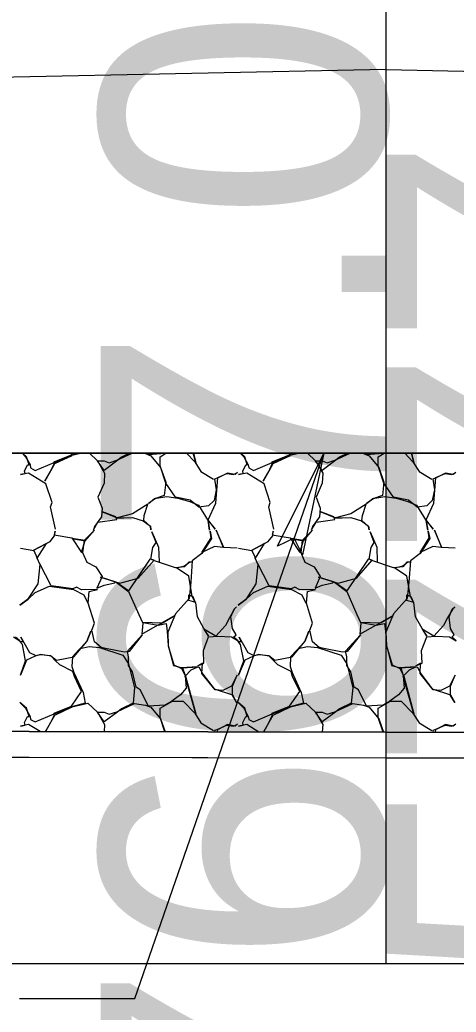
# Model space of a CAD drawing. Extents: x 1574 to 14903, y 7971 to 16537.
# Drawn here: x 4796.41 to 4800.69, y 11499.52 to 11509.25 of the extents above; entities that cross this region are included whole.
import ezdxf

# ---------------------------------------------------------------- set-up
doc = ezdxf.new("R2010")
doc.units = 0
for name, color, linetype in [('DESIGN - EARTHWORK - Shapes', 7, 'Continuous'), ('DESIGN - SHEET - Light Grid', 7, 'Continuous'), ('DESIGN - TRANSPORTATION - Proposed Layout Patterning', 7, 'Continuous'), ('DESIGN - TYPICAL - Finished Grade and Subgrade', 7, 'Continuous'), ('DESIGN - TYPICAL - Slope Tie Text', 7, 'Continuous'), ('SURVEY - GROUND - Bottom of Topsoil Layer', 7, 'Continuous'), ('SURVEY - GROUND - Top of Ground', 7, 'Continuous')]:
    doc.layers.add(name, color=color, linetype=linetype)

msp = doc.modelspace()

# ---------------------------------------------------------------- linework, layer by layer
at = {"layer": 'DESIGN - EARTHWORK - Shapes'}
msp.add_lwpolyline([(4787.7464, 11502.0381), (4800, 11502.0155), (4813.5039, 11501.9905), (4814.2135, 11501.9747), (4819.7045, 11505.8672), (4820.2167, 11506.2227), (4821.1219, 11506.6969), (4825.6996, 11508.5324), (4826.5247, 11508.647), (4826.5247, 11508.897), (4825.6996, 11508.7824), (4821.1219, 11506.9469), (4820.2167, 11506.4727), (4819.7045, 11506.1172), (4818.1285, 11505), (4814.2135, 11502.2247), (4813.5039, 11502.2405), (4800, 11502.2655), (4787.7464, 11502.2881)], dxfattribs=at)
msp.add_lwpolyline([(4787.7464, 11502.2881), (4800, 11502.2655), (4813.5039, 11502.2405), (4814.2135, 11502.2247), (4818.1285, 11505), (4766.8294, 11505), (4761.3854, 11502.278), (4772.5653, 11501.9398), (4776.2343, 11502.084), (4778.9681, 11502.2036), (4779.4189, 11502.1975), (4783.5033, 11502.2831), (4784.9881, 11502.2933), (4786.5306, 11502.1327)], close=True, dxfattribs=at)
at = {"layer": 'DESIGN - SHEET - Light Grid'}
for p, q in [((4800, 11500), (4800, 11532.401)), ((4500, 11500), (4800, 11500)), ((4800, 11500), (5100, 11500))]:
    msp.add_line(p, q, dxfattribs=at)
at = {"layer": 'DESIGN - TRANSPORTATION - Proposed Layout Patterning'}
msp.add_line((4818.1285, 11505), (4766.8294, 11505), dxfattribs=at)
for points in [[(4796.7582, 11504.2564), (4796.7082, 11504.4764), (4796.7232, 11504.5164), (4796.6632, 11504.7014), (4796.4932, 11504.8064), (4796.4132, 11504.7914), (4796.4582, 11504.8014), (4796.4532, 11504.8264), (4796.4832, 11504.8864), (4796.4982, 11504.8864), (4796.4732, 11504.9664), (4796.4335, 11505)], [(4796.4296, 11505), (4796.4632, 11504.9664), (4796.5082, 11504.8864), (4796.5132, 11504.8564), (4796.5582, 11504.8314), (4796.7432, 11504.9114), (4796.9182, 11504.9764), (4796.7482, 11504.8964), (4796.7082, 11504.8264), (4796.6532, 11504.7264), (4796.7082, 11504.8214), (4796.7432, 11504.8964), (4796.7432, 11504.9164), (4796.9132, 11504.9864), (4796.9225, 11505)], [(4796.9872, 11505), (4796.9182, 11504.9814), (4797.0005, 11505)], [(4797.0905, 11505), (4797.1682, 11504.9264), (4797.2382, 11504.8064), (4797.2332, 11504.7064), (4797.1732, 11504.5714), (4797.2132, 11504.4614), (4797.2082, 11504.3764), (4797.1382, 11504.2814), (4797.1282, 11504.2514), (4797.1732, 11504.3264), (4797.3582, 11504.3514), (4797.3482, 11504.3764), (4797.2182, 11504.4264), (4797.3632, 11504.3664), (4797.4282, 11504.3664), (4797.5132, 11504.3714), (4797.6182, 11504.3364), (4797.6882, 11504.2864), (4797.6932, 11504.2514), (4797.6882, 11504.2814), (4797.6232, 11504.3414), (4797.6282, 11504.3914), (4797.6632, 11504.5014), (4797.5132, 11504.4064), (4797.3632, 11504.3664)], [(4797.4839, 11505), (4797.4032, 11504.9614), (4797.3682, 11504.9314), (4797.2332, 11504.8314), (4797.1682, 11504.9264), (4797.2332, 11504.9264), (4797.2832, 11504.9064), (4797.3582, 11504.9314), (4797.5082, 11505)], [(4797.613, 11505), (4797.6382, 11504.9964), (4797.6932, 11504.9764), (4797.7882, 11504.8614), (4797.8382, 11504.7164), (4797.8232, 11504.5864), (4797.7382, 11504.5564), (4797.6682, 11504.5064), (4797.7282, 11504.5564), (4797.8482, 11504.5764), (4797.9582, 11504.5614), (4798.0732, 11504.5264), (4798.1582, 11504.4914), (4798.2532, 11504.3364), (4798.2682, 11504.2464), (4798.2532, 11504.3414), (4798.3232, 11504.2564), (4798.2532, 11504.3464), (4798.3282, 11504.5114), (4798.3482, 11504.7614), (4798.4382, 11504.8014), (4798.5032, 11504.7914), (4798.5432, 11504.8114), (4798.5182, 11504.7914), (4798.4432, 11504.8064), (4798.3582, 11504.7614), (4798.3182, 11504.7464), (4798.3332, 11504.6414), (4798.3132, 11504.5364), (4798.2582, 11504.4864), (4798.1632, 11504.4714), (4798.0782, 11504.5414), (4797.9332, 11504.5714), (4797.8382, 11504.7064), (4797.7832, 11504.8764), (4797.7832, 11504.9664), (4797.8408, 11505)], [(4797.8345, 11505), (4797.8282, 11504.9964), (4797.6682, 11504.9864), (4797.6614, 11505)], [(4798.0431, 11505), (4798.1232, 11504.9164), (4798.1832, 11504.8214), (4798.3082, 11504.7464)], [(4798.1092, 11505), (4798.1332, 11504.9114), (4798.108, 11505)], [(4798.8982, 11504.2564), (4798.8482, 11504.4764), (4798.8632, 11504.5164), (4798.8032, 11504.7014), (4798.6332, 11504.8064), (4798.5532, 11504.7914), (4798.5982, 11504.8014), (4798.5932, 11504.8264), (4798.6232, 11504.8864), (4798.6382, 11504.8864), (4798.6132, 11504.9664), (4798.5735, 11505)], [(4798.5696, 11505), (4798.6032, 11504.9664), (4798.6482, 11504.8864), (4798.6532, 11504.8564), (4798.6982, 11504.8314), (4798.8832, 11504.9114), (4799.0582, 11504.9764), (4798.8882, 11504.8964), (4798.8482, 11504.8264), (4798.7932, 11504.7264), (4798.8482, 11504.8214), (4798.8832, 11504.8964), (4798.8832, 11504.9164), (4799.0532, 11504.9864), (4799.0625, 11505)], [(4799.1272, 11505), (4799.0582, 11504.9814), (4799.1405, 11505)], [(4799.2305, 11505), (4799.3082, 11504.9264), (4799.3782, 11504.8064), (4799.3732, 11504.7064), (4799.3132, 11504.5714), (4799.3532, 11504.4614), (4799.3482, 11504.3764), (4799.2782, 11504.2814), (4799.2682, 11504.2514), (4799.3132, 11504.3264), (4799.4982, 11504.3514), (4799.4882, 11504.3764), (4799.3582, 11504.4264), (4799.5032, 11504.3664), (4799.5682, 11504.3664), (4799.6532, 11504.3714), (4799.7582, 11504.3364), (4799.8282, 11504.2864), (4799.8332, 11504.2514), (4799.8282, 11504.2814), (4799.7632, 11504.3414), (4799.7682, 11504.3914), (4799.8032, 11504.5014), (4799.6532, 11504.4064), (4799.5032, 11504.3664)], [(4799.6239, 11505), (4799.5432, 11504.9614), (4799.5082, 11504.9314), (4799.3732, 11504.8314), (4799.3082, 11504.9264), (4799.3732, 11504.9264), (4799.4232, 11504.9064), (4799.4982, 11504.9314), (4799.6482, 11505)], [(4799.753, 11505), (4799.7782, 11504.9964), (4799.8332, 11504.9764), (4799.9282, 11504.8614), (4799.9782, 11504.7164), (4799.9632, 11504.5864), (4799.8782, 11504.5564), (4799.8082, 11504.5064), (4799.8682, 11504.5564), (4799.9882, 11504.5764), (4800.0982, 11504.5614), (4800.2132, 11504.5264), (4800.2982, 11504.4914), (4800.3932, 11504.3364), (4800.4082, 11504.2464), (4800.3932, 11504.3414), (4800.4632, 11504.2564), (4800.3932, 11504.3464), (4800.4682, 11504.5114), (4800.4882, 11504.7614), (4800.5782, 11504.8014), (4800.6432, 11504.7914), (4800.6832, 11504.8114), (4800.6582, 11504.7914), (4800.5832, 11504.8064), (4800.4982, 11504.7614), (4800.4582, 11504.7464), (4800.4732, 11504.6414), (4800.4532, 11504.5364), (4800.3982, 11504.4864), (4800.3032, 11504.4714), (4800.2182, 11504.5414), (4800.0732, 11504.5714), (4799.9782, 11504.7064), (4799.9232, 11504.8764), (4799.9232, 11504.9664), (4799.9808, 11505)], [(4799.9745, 11505), (4799.9682, 11504.9964), (4799.8082, 11504.9864), (4799.8014, 11505)], [(4800.1831, 11505), (4800.2632, 11504.9164), (4800.3232, 11504.8214), (4800.4482, 11504.7464)], [(4800.2492, 11505), (4800.2732, 11504.9114), (4800.248, 11505)], [(4796.4132, 11504.0714), (4796.5432, 11504.0464), (4796.5782, 11503.9714), (4796.6682, 11504.1164), (4796.5382, 11504.0464), (4796.7032, 11504.1364), (4796.7482, 11504.1914), (4796.7532, 11504.2364), (4796.7432, 11504.2014), (4796.9182, 11504.1714), (4797.0132, 11504.0264), (4797.0482, 11504.1464), (4796.9182, 11504.1664), (4797.0482, 11504.1414), (4797.1382, 11504.2464), (4797.0382, 11504.1464), (4797.0232, 11504.0264), (4797.0632, 11503.9314), (4797.1532, 11503.8864), (4797.2132, 11503.7914), (4797.1632, 11503.6764), (4797.2332, 11503.7064), (4797.3382, 11503.7314), (4797.3432, 11503.7414), (4797.1982, 11503.7864), (4797.3882, 11503.7264), (4797.5682, 11503.7764), (4797.7232, 11503.9514), (4797.6832, 11503.9614), (4797.4732, 11503.6514), (4797.3532, 11503.7364), (4797.4732, 11503.6464), (4797.5732, 11503.4214), (4797.6132, 11503.3364), (4797.6032, 11503.2264), (4797.7582, 11503.3164), (4797.8132, 11503.3414), (4797.9282, 11503.4114), (4797.7982, 11503.3364), (4797.6132, 11503.3414), (4797.7632, 11503.3164), (4797.8432, 11503.3314), (4797.8532, 11503.2564), (4797.8632, 11503.1164), (4797.9132, 11502.9214), (4798.0032, 11502.8964), (4798.0282, 11502.8214), (4798.0382, 11502.6964), (4797.9832, 11502.6314), (4797.8982, 11502.5714), (4797.8282, 11502.5314), (4797.6682, 11502.5214), (4797.5882, 11502.6814), (4797.5482, 11502.7064), (4797.5132, 11502.8564), (4797.4732, 11502.9214), (4797.4732, 11503.0064), (4797.4632, 11503.0614), (4797.6082, 11503.2214), (4797.4782, 11503.0564), (4797.4332, 11503.0514), (4797.2482, 11503.0864), (4797.2032, 11503.0964), (4797.1382, 11503.1514), (4797.1132, 11503.2664), (4797.1382, 11503.3364), (4797.0782, 11503.5314), (4797.0882, 11503.6464), (4797.1682, 11503.6664), (4797.0132, 11503.6614), (4796.9632, 11503.6864), (4796.9282, 11503.6714), (4796.7132, 11503.7014), (4796.6032, 11503.9164), (4796.5732, 11503.9764), (4796.6032, 11503.9114), (4796.5832, 11503.7214), (4796.4832, 11503.5664), (4796.4082, 11503.5114), (4796.4882, 11503.5714), (4796.5582, 11503.6364), (4796.6982, 11503.6964), (4796.9332, 11503.6664), (4797.0332, 11503.6114), (4797.0732, 11503.5314)], [(4798.5382, 11504.0714), (4798.4082, 11504.0764), (4798.3332, 11504.2464), (4798.4032, 11504.0764), (4798.3182, 11504.0864), (4798.1932, 11504.0264), (4798.2832, 11504.1714), (4798.2732, 11504.2364), (4798.2882, 11504.1664), (4798.1932, 11504.0164), (4798.0982, 11503.9464), (4798.0832, 11503.7364), (4798.0682, 11503.5764), (4797.9332, 11503.4264), (4797.8582, 11503.2464), (4797.8632, 11503.1114), (4797.9182, 11502.9264), (4797.9932, 11502.8914), (4798.0332, 11502.8164), (4798.1332, 11502.4464), (4798.0282, 11502.8164), (4798.0882, 11502.8764), (4798.1532, 11502.9064), (4797.9882, 11502.8964), (4798.1632, 11502.9064), (4798.2032, 11502.8364), (4798.3132, 11502.6914), (4798.4932, 11502.6314), (4798.5332, 11502.5564), (4798.4932, 11502.6264), (4798.4932, 11502.7164), (4798.5382, 11502.8264), (4798.4832, 11502.7164), (4798.3982, 11502.6764), (4798.3232, 11502.6814), (4798.1932, 11502.8414), (4798.1982, 11502.9414), (4798.1532, 11502.9164), (4798.2132, 11502.9414), (4798.2082, 11503.0664), (4798.2582, 11503.2014), (4798.3482, 11503.2064), (4798.4832, 11503.2014), (4798.5482, 11503.1614), (4798.5032, 11503.1964), (4798.5282, 11503.2214), (4798.4932, 11503.2814), (4798.4782, 11503.3964), (4798.5082, 11503.4714), (4798.5332, 11503.4964), (4798.5132, 11503.4764), (4798.4632, 11503.3864), (4798.4232, 11503.3114), (4798.3282, 11503.2064), (4798.2132, 11503.2764), (4798.2582, 11503.2064), (4798.2132, 11503.2814), (4798.1482, 11503.3964), (4798.1332, 11503.5364), (4798.0632, 11503.5564), (4798.0632, 11503.6114), (4798.1032, 11503.5964), (4798.1282, 11503.5364), (4798.0982, 11503.5964), (4798.0632, 11503.7964), (4797.9432, 11503.8764), (4798.0232, 11503.8964), (4798.0732, 11503.9364), (4798.0982, 11503.9314), (4798.0632, 11503.9314), (4798.0232, 11503.8864), (4797.9332, 11503.8764), (4797.7282, 11503.9464), (4797.6932, 11503.9614), (4797.7132, 11504.0764), (4797.7432, 11504.1264), (4797.7032, 11504.2314), (4797.7682, 11504.0814), (4797.7732, 11503.9364)], [(4798.5532, 11504.0714), (4798.6832, 11504.0464), (4798.7182, 11503.9714), (4798.8082, 11504.1164), (4798.6782, 11504.0464), (4798.8432, 11504.1364), (4798.8882, 11504.1914), (4798.8932, 11504.2364), (4798.8832, 11504.2014), (4799.0582, 11504.1714), (4799.1532, 11504.0264), (4799.1882, 11504.1464), (4799.0582, 11504.1664), (4799.1882, 11504.1414), (4799.2782, 11504.2464), (4799.1782, 11504.1464), (4799.1632, 11504.0264), (4799.2032, 11503.9314), (4799.2932, 11503.8864), (4799.3532, 11503.7914), (4799.3032, 11503.6764), (4799.3732, 11503.7064), (4799.4782, 11503.7314), (4799.4832, 11503.7414), (4799.3382, 11503.7864), (4799.5282, 11503.7264), (4799.7082, 11503.7764), (4799.8632, 11503.9514), (4799.8232, 11503.9614), (4799.6132, 11503.6514), (4799.4932, 11503.7364), (4799.6132, 11503.6464), (4799.7132, 11503.4214), (4799.7532, 11503.3364), (4799.7432, 11503.2264), (4799.8982, 11503.3164), (4799.9532, 11503.3414), (4800.0682, 11503.4114), (4799.9382, 11503.3364), (4799.7532, 11503.3414), (4799.9032, 11503.3164), (4799.9832, 11503.3314), (4799.9932, 11503.2564), (4800.0032, 11503.1164), (4800.0532, 11502.9214), (4800.1432, 11502.8964), (4800.1682, 11502.8214), (4800.1782, 11502.6964), (4800.1232, 11502.6314), (4800.0382, 11502.5714), (4799.9682, 11502.5314), (4799.8082, 11502.5214), (4799.7282, 11502.6814), (4799.6882, 11502.7064), (4799.6532, 11502.8564), (4799.6132, 11502.9214), (4799.6132, 11503.0064), (4799.6032, 11503.0614), (4799.7482, 11503.2214), (4799.6182, 11503.0564), (4799.5732, 11503.0514), (4799.3882, 11503.0864), (4799.3432, 11503.0964), (4799.2782, 11503.1514), (4799.2532, 11503.2664), (4799.2782, 11503.3364), (4799.2182, 11503.5314), (4799.2282, 11503.6464), (4799.3082, 11503.6664), (4799.1532, 11503.6614), (4799.1032, 11503.6864), (4799.0682, 11503.6714), (4798.8532, 11503.7014), (4798.7432, 11503.9164), (4798.7132, 11503.9764), (4798.7432, 11503.9114), (4798.7232, 11503.7214), (4798.6232, 11503.5664), (4798.5482, 11503.5114), (4798.6282, 11503.5714), (4798.6982, 11503.6364), (4798.8382, 11503.6964), (4799.0732, 11503.6664), (4799.1732, 11503.6114), (4799.2132, 11503.5314)], [(4800.6782, 11504.0714), (4800.5482, 11504.0764), (4800.4732, 11504.2464), (4800.5432, 11504.0764), (4800.4582, 11504.0864), (4800.3332, 11504.0264), (4800.4232, 11504.1714), (4800.4132, 11504.2364), (4800.4282, 11504.1664), (4800.3332, 11504.0164), (4800.2382, 11503.9464), (4800.2232, 11503.7364), (4800.2082, 11503.5764), (4800.0732, 11503.4264), (4799.9982, 11503.2464), (4800.0032, 11503.1114), (4800.0582, 11502.9264), (4800.1332, 11502.8914), (4800.1732, 11502.8164), (4800.2732, 11502.4464), (4800.1682, 11502.8164), (4800.2282, 11502.8764), (4800.2932, 11502.9064), (4800.1282, 11502.8964), (4800.3032, 11502.9064), (4800.3432, 11502.8364), (4800.4532, 11502.6914), (4800.6332, 11502.6314), (4800.6732, 11502.5564), (4800.6332, 11502.6264), (4800.6332, 11502.7164), (4800.6782, 11502.8264), (4800.6232, 11502.7164), (4800.5382, 11502.6764), (4800.4632, 11502.6814), (4800.3332, 11502.8414), (4800.3382, 11502.9414), (4800.2932, 11502.9164), (4800.3532, 11502.9414), (4800.3482, 11503.0664), (4800.3982, 11503.2014), (4800.4882, 11503.2064), (4800.6232, 11503.2014), (4800.6882, 11503.1614), (4800.6432, 11503.1964), (4800.6682, 11503.2214), (4800.6332, 11503.2814), (4800.6182, 11503.3964), (4800.6482, 11503.4714), (4800.6732, 11503.4964), (4800.6532, 11503.4764), (4800.6032, 11503.3864), (4800.5632, 11503.3114), (4800.4682, 11503.2064), (4800.3532, 11503.2764), (4800.3982, 11503.2064), (4800.3532, 11503.2814), (4800.2882, 11503.3964), (4800.2732, 11503.5364), (4800.2032, 11503.5564), (4800.2032, 11503.6114), (4800.2432, 11503.5964), (4800.2682, 11503.5364), (4800.2382, 11503.5964), (4800.2032, 11503.7964), (4800.0832, 11503.8764), (4800.1632, 11503.8964), (4800.2132, 11503.9364), (4800.2382, 11503.9314), (4800.2032, 11503.9314), (4800.1632, 11503.8864), (4800.0732, 11503.8764), (4799.8682, 11503.9464), (4799.8332, 11503.9614), (4799.8532, 11504.0764), (4799.8832, 11504.1264), (4799.8432, 11504.2314), (4799.9082, 11504.0814), (4799.9132, 11503.9364)], [(4796.6591, 11502.2716), (4796.7082, 11502.3564), (4796.7432, 11502.4314), (4796.7432, 11502.4514), (4796.9132, 11502.5214), (4797.0132, 11502.6664), (4796.9432, 11502.8114), (4796.9282, 11502.8614), (4796.7982, 11502.9264), (4796.7582, 11502.9664), (4796.7132, 11503.0114), (4796.6082, 11503.0264), (4796.5582, 11503.0114), (4796.4732, 11502.9714), (4796.4132, 11502.8264), (4796.4632, 11502.9664), (4796.4332, 11503.1264), (4796.4082, 11503.1564), (4796.4382, 11503.1564), (4796.4182, 11503.1964), (4796.5032, 11503.0464), (4796.5632, 11503.0164), (4796.6132, 11503.0264), (4796.7082, 11503.0164), (4796.7682, 11502.9714), (4796.9382, 11503.0064), (4797.0632, 11503.1564), (4797.1032, 11503.2564), (4797.0632, 11503.1564), (4796.9832, 11503.0714), (4796.9232, 11503.0064), (4796.9182, 11502.9114), (4796.9382, 11502.8514), (4797.0282, 11502.6564), (4797.0482, 11502.5514), (4796.9182, 11502.5164), (4797.0732, 11502.5514), (4797.1682, 11502.4614), (4797.2382, 11502.3414), (4797.2346, 11502.2706)], [(4798.7968, 11502.2677), (4798.8482, 11502.3564), (4798.8832, 11502.4314), (4798.8832, 11502.4514), (4799.0532, 11502.5214), (4799.1532, 11502.6664), (4799.0832, 11502.8114), (4799.0682, 11502.8614), (4798.9382, 11502.9264), (4798.8982, 11502.9664), (4798.8532, 11503.0114), (4798.7482, 11503.0264), (4798.6982, 11503.0114), (4798.6132, 11502.9714), (4798.5532, 11502.8264), (4798.6032, 11502.9664), (4798.5732, 11503.1264), (4798.5482, 11503.1564), (4798.5782, 11503.1564), (4798.5582, 11503.1964), (4798.6432, 11503.0464), (4798.7032, 11503.0164), (4798.7532, 11503.0264), (4798.8482, 11503.0164), (4798.9082, 11502.9714), (4799.0782, 11503.0064), (4799.2032, 11503.1564), (4799.2432, 11503.2564), (4799.2032, 11503.1564), (4799.1232, 11503.0714), (4799.0632, 11503.0064), (4799.0582, 11502.9114), (4799.0782, 11502.8514), (4799.1682, 11502.6564), (4799.1882, 11502.5514), (4799.0582, 11502.5164), (4799.2132, 11502.5514), (4799.3082, 11502.4614), (4799.3782, 11502.3414), (4799.3744, 11502.2666)], [(4796.3432, 11503.2014), (4796.4082, 11503.1614), (4796.3632, 11503.1964)], [(4796.9982, 11503.0864), (4797.0882, 11503.1064), (4797.1882, 11503.0964), (4797.4182, 11503.0214), (4797.4732, 11502.9364), (4797.5332, 11502.7014), (4797.5182, 11502.5514), (4797.4032, 11502.4964), (4797.3682, 11502.4664), (4797.2332, 11502.3664), (4797.1682, 11502.4614), (4797.2332, 11502.4614), (4797.2832, 11502.4414), (4797.3582, 11502.4664), (4797.5332, 11502.5464), (4797.6382, 11502.5314), (4797.6932, 11502.5114), (4797.7882, 11502.3964), (4797.8319, 11502.2695)], [(4799.1382, 11503.0864), (4799.2282, 11503.1064), (4799.3282, 11503.0964), (4799.5582, 11503.0214), (4799.6132, 11502.9364), (4799.6732, 11502.7014), (4799.6582, 11502.5514), (4799.5432, 11502.4964), (4799.5082, 11502.4664), (4799.3732, 11502.3664), (4799.3082, 11502.4614), (4799.3732, 11502.4614), (4799.4232, 11502.4414), (4799.4982, 11502.4664), (4799.6732, 11502.5464), (4799.7782, 11502.5314), (4799.8332, 11502.5114), (4799.9282, 11502.3964), (4799.9733, 11502.2655)], [(4797.8291, 11502.2695), (4797.7832, 11502.4114), (4797.7832, 11502.5014), (4797.9032, 11502.5714), (4798.0082, 11502.5714), (4798.1232, 11502.4514), (4798.1832, 11502.3564), (4798.3082, 11502.2814)], [(4799.9704, 11502.2655), (4799.9232, 11502.4114), (4799.9232, 11502.5014), (4800.0432, 11502.5714), (4800.1482, 11502.5714), (4800.2632, 11502.4514), (4800.3232, 11502.3564), (4800.4482, 11502.2814)], [(4796.606, 11502.2717), (4796.4932, 11502.3414), (4796.4132, 11502.3264), (4796.4582, 11502.3364), (4796.4532, 11502.3614), (4796.4832, 11502.4214), (4796.4982, 11502.4214), (4796.4732, 11502.5014), (4796.4082, 11502.5564), (4796.4632, 11502.5014), (4796.5082, 11502.4214), (4796.5132, 11502.3914), (4796.5582, 11502.3664), (4796.7432, 11502.4464), (4796.9182, 11502.5114), (4796.7482, 11502.4314), (4796.7082, 11502.3614), (4796.6588, 11502.2716)], [(4798.7524, 11502.2678), (4798.6332, 11502.3414), (4798.5532, 11502.3264), (4798.5982, 11502.3364), (4798.5932, 11502.3614), (4798.6232, 11502.4214), (4798.6382, 11502.4214), (4798.6132, 11502.5014), (4798.5482, 11502.5564), (4798.6032, 11502.5014), (4798.6482, 11502.4214), (4798.6532, 11502.3914), (4798.6982, 11502.3664), (4798.8832, 11502.4464), (4799.0582, 11502.5114), (4798.8882, 11502.4314), (4798.8482, 11502.3614), (4798.7966, 11502.2677)], [(4798.3459, 11502.2685), (4798.3482, 11502.2964), (4798.4382, 11502.3364), (4798.5032, 11502.3264), (4798.5432, 11502.3464), (4798.5182, 11502.3264), (4798.4432, 11502.3414), (4798.3582, 11502.2964), (4798.3182, 11502.2814), (4798.32, 11502.2686)], [(4800.4856, 11502.2646), (4800.4882, 11502.2964), (4800.5782, 11502.3364), (4800.6432, 11502.3264), (4800.6832, 11502.3464), (4800.6582, 11502.3264), (4800.5832, 11502.3414), (4800.4982, 11502.2964), (4800.4582, 11502.2814), (4800.4606, 11502.2646)]]:
    msp.add_lwpolyline(points, dxfattribs=at)
at = {"layer": 'DESIGN - TYPICAL - Finished Grade and Subgrade'}
for p, q in [((4800, 11508.7611), (4775.7717, 11508.2765)), ((4800, 11508.7611), (4824.2282, 11508.2765)), ((4766.8294, 11505), (4818.1285, 11505))]:
    msp.add_line(p, q, dxfattribs=at)
at = {"layer": 'DESIGN - TYPICAL - Slope Tie Text'}
for points in [[(4796.4029, 11499.6567), (4797.5351, 11499.6567), (4799.388, 11505)], [(4799.388, 11505), (4799.1799, 11504.0032), (4799.0997, 11504.1686), (4798.9343, 11504.0883), (4799.388, 11505)]]:
    msp.add_lwpolyline(points, dxfattribs=at)
msp.add_lwpolyline([(4799.388, 11505), (4799.1799, 11504.0032), (4799.0997, 11504.1686), (4798.9343, 11504.0883)], close=True, dxfattribs=at)
at = {"layer": 'SURVEY - GROUND - Bottom of Topsoil Layer'}
for p, q in [((4787.7464, 11502.0381), (4800, 11502.0155)), ((4800, 11502.0155), (4813.5039, 11501.9905))]:
    msp.add_line(p, q, dxfattribs=at)
at = {"layer": 'SURVEY - GROUND - Top of Ground'}
msp.add_lwpolyline([(4760.4762, 11502.3314), (4761.2259, 11502.2828), (4772.5653, 11501.9398), (4776.2343, 11502.084), (4778.9681, 11502.2036), (4779.4189, 11502.1975), (4783.5033, 11502.2831), (4784.9881, 11502.2933), (4786.5306, 11502.1327), (4787.7464, 11502.2881), (4800, 11502.2655), (4813.5039, 11502.2405), (4814.2135, 11502.2247), (4819.7045, 11506.1172), (4820.2167, 11506.4727), (4821.1219, 11506.9469), (4825.6996, 11508.7824), (4827.8942, 11509.0872), (4828.7573, 11509.1452), (4829.6726, 11509.1656)], dxfattribs=at)

# ---------------------------------------------------------------- texts
at = {"layer": 'DESIGN - SHEET - Light Grid'}
for s, p in [('E 3045777.9020', (4802.8, 11490)), ('N 697667.0898', (4800, 11490))]:
    msp.add_text(s, height=2.8, rotation=90, dxfattribs=at).set_placement(p)

doc.saveas('drawing.dxf')
